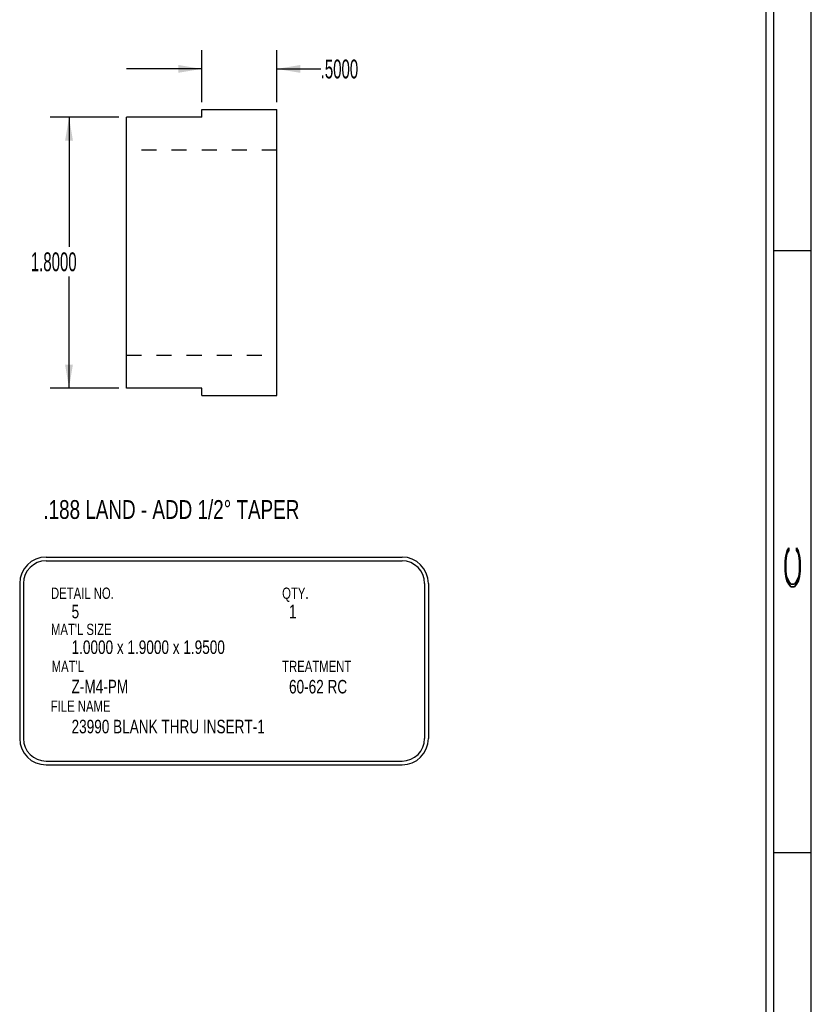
# Model space of a CAD drawing. Header units: inches. Extents: x 220 to 877, y 4 to 174.
# Tile 276 of 656: x 442.14 to 447.4, y 44.29 to 50.84. Entities that reach past the tile are written whole.
import ezdxf

# ---------------------------------------------------------------- set-up
doc = ezdxf.new("R2010")
doc.units = ezdxf.units.IN
doc.header["$LTSCALE"] = 0.5
doc.header["$MEASUREMENT"] = 0
doc.linetypes.add('HIDDEN', pattern=[0.22499999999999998, 0.15, -0.075])
for name, color, linetype in [('SID-M-D', 42, 'Continuous'), ('SID-M-H', 4, 'HIDDEN'), ('SID-M-S', 105, 'Continuous')]:
    doc.layers.add(name, color=color, linetype=linetype)
doc.styles.add('R', font='ROMAND.SHX')
doc.styles.add('SLDTEXTSTYLE0', font='TXT', dxfattribs={"width": 0.5957446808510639})

# ---------------------------------------------------------------- blocks, each defined once
blk = doc.blocks.new('*U9')
at = {"layer": 'SID-M-S'}
for p, q in [((0.2499999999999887, 6.661338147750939e-16), (0.2499999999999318, 21.99999999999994)), ((0.3, 6.661338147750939e-16), (0.299999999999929, 21.99999999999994)), ((0.55, 6.661338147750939e-16), (0.549999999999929, 21.99999999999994)), ((0.2999999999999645, 10.99999999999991), (0.5499999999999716, 10.99999999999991)), ((0.2999999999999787, 6.999999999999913), (0.5499999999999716, 6.999999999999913))]:
    blk.add_line(p, q, dxfattribs=at)
at = {"layer": 'SID-M-D', "style": 'R', "width": 4}
blk.add_text('C', height=0.09999999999, rotation=90, dxfattribs=at).set_placement((0.4762159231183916, 8.715113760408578))

msp = doc.modelspace()

# ---------------------------------------------------------------- linework, layer by layer
at = {"layer": 'SID-M-D'}
for p, q in [((443.3503660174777, 50.28810033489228), (443.3503660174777, 50.63345430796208)), ((443.8503660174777, 50.28810033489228), (443.8503660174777, 50.63345430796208)), ((443.3503660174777, 50.50845430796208), (442.8503660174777, 50.50845430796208)), ((443.8503660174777, 50.50845430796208), (444.1412108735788, 50.50845430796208)), ((442.800366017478, 50.18810033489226), (442.343730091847, 50.18810033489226)), ((442.468730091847, 50.18810033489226), (442.468730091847, 49.32667644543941)), ((442.468730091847, 48.38810033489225), (442.468730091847, 49.12823893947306)), ((442.800366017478, 48.38810033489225), (442.343730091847, 48.38810033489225)), ((442.3159069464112, 47.26511897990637), (444.6818913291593, 47.26511897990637)), ((442.3159069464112, 47.24011897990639), (444.6818913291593, 47.24011897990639)), ((442.140906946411, 47.09011897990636), (442.140906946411, 46.05959738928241)), ((442.1659069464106, 47.09011897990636), (442.1659069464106, 46.05959738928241)), ((444.831891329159, 47.09011897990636), (444.831891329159, 46.05959738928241)), ((444.8568913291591, 47.09011897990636), (444.8568913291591, 46.05959738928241)), ((442.3159069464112, 45.90959738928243), (444.6818913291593, 45.90959738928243)), ((442.3159069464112, 45.8845973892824), (444.6818913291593, 45.8845973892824))]:
    msp.add_line(p, q, dxfattribs=at)
for centre, radius, start, end in [((442.3159069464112, 47.09011897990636), 0.1750000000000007, 90, 180), ((442.3159069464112, 47.09011897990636), 0.1500000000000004, 90, 180), ((444.6818913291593, 47.09011897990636), 0.1750000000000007, 0, 90), ((444.6818913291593, 47.09011897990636), 0.1500000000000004, 0, 90), ((442.3159069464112, 46.05959738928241), 0.1750000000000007, 180, 270), ((442.3159069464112, 46.05959738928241), 0.1499999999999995, 180, 270), ((444.6818913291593, 46.05959738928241), 0.1499999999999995, 270, 0), ((444.6818913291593, 46.05959738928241), 0.1749999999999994, 270, 0)]:
    msp.add_arc(centre, radius, start, end, dxfattribs=at)
for points in [[(443.3503660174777, 50.50845430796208), (443.1943660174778, 50.53445430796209), (443.1943660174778, 50.48245430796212)], [(443.8503660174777, 50.50845430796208), (444.0063660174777, 50.48245430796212), (444.0063660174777, 50.53445430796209)], [(442.468730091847, 50.18810033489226), (442.4427300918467, 50.03210033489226), (442.4947300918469, 50.03210033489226)], [(442.468730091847, 48.38810033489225), (442.4947300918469, 48.54410033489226), (442.4427300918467, 48.54410033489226)]]:
    msp.add_solid(points, dxfattribs=at)
at = {"layer": 'SID-M-H'}
for p, q in [((443.8503660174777, 49.96910033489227), (442.8503660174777, 49.96910033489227)), ((442.8503660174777, 48.60710033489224), (443.8503660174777, 48.60710033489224))]:
    msp.add_line(p, q, dxfattribs=at)
at = {"layer": 'SID-M-S'}
for p, q in [((442.8503660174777, 48.38810033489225), (442.8503660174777, 50.18810033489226)), ((443.3503660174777, 50.18810033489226), (442.8503660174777, 50.18810033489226)), ((443.3503660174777, 50.23810033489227), (443.8503660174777, 50.23810033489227)), ((443.3503660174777, 50.18810033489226), (443.3503660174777, 50.23810033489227)), ((443.8503660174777, 48.33810033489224), (443.8503660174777, 50.23810033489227)), ((443.3503660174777, 48.38810033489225), (442.8503660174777, 48.38810033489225)), ((443.3503660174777, 48.33810033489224), (443.3503660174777, 48.38810033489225)), ((443.3503660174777, 48.33810033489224), (443.8503660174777, 48.33810033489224))]:
    msp.add_line(p, q, dxfattribs=at)

# ---------------------------------------------------------------- block references
at = {"layer": 'SID-M-D'}
msp.add_blockref('*U9', (446.851711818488, 38.30166505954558), dxfattribs=at)

# ---------------------------------------------------------------- texts
at = {"layer": 'SID-M-D', "style": 'SLDTEXTSTYLE0'}
for s, height, width, p in [('.188 LAND - ADD 1/2° TAPER', 0.125, 0.75, (442.2982301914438, 47.51855167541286)), ('DETAIL NO.', 0.075, 0.75, (442.3487853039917, 46.98732500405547)), ('QTY.', 0.075, 0.75, (443.8850266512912, 46.98732500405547)), ('5', 0.09, 0.7500000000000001, (442.4857268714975, 46.85804551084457)), ('1', 0.09, 0.7500000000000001, (443.9307555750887, 46.85804551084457)), ("MAT'L SIZE", 0.075, 0.75, (442.3487853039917, 46.74721719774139)), ('1.0000 x 1.9000 x 1.9500', 0.09, 0.7500000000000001, (442.4857268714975, 46.62124062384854)), ("MAT'L", 0.075, 0.75, (442.3534160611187, 46.50104787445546)), ('TREATMENT', 0.075, 0.75, (443.8850266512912, 46.50104787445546)), ('Z-M4-PM', 0.09, 0.7500000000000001, (442.4857268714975, 46.3600038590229)), ('60-62 RC', 0.09, 0.7500000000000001, (443.9307555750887, 46.35892963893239)), ('FILE NAME', 0.075, 0.75, (442.347490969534, 46.23692019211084)), ('23990 BLANK THRU INSERT-1', 0.09, 0.7500000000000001, (442.4857268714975, 46.09390282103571))]:
    msp.add_text(s, height=height, dxfattribs=dict(at, width=width)).set_placement(p)
at = {"layer": 'SID-M-D', "char_height": 0.125, "attachment_point": 1, "style": 'SLDTEXTSTYLE0'}
for s, insert in [('.5000', (444.1412108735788, 50.57036903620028)), ('1.8000', (442.2147370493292, 49.28937242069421))]:
    msp.add_mtext(s, dxfattribs=dict(at, insert=insert))

doc.saveas('drawing.dxf')
